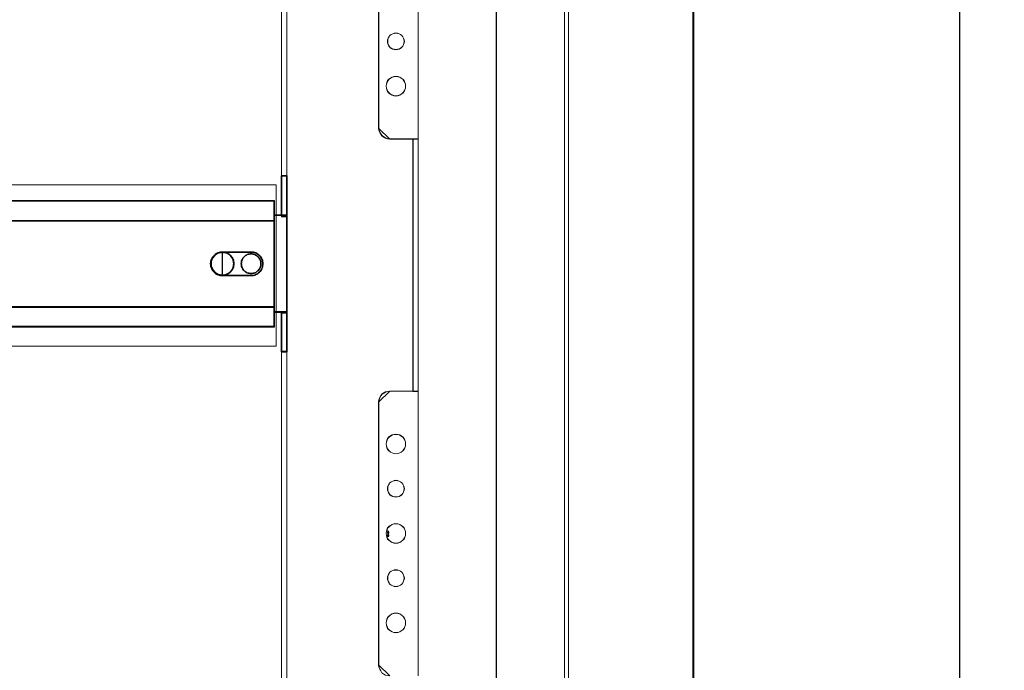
# Model space of a CAD drawing. Header units: millimetres. Extents: x -1290 to 1795, y -4192 to -1311.
# Tile 987 of 1056: x 1500 to 1555, y -2217 to -2181. Entities that reach past the tile are written whole.
import ezdxf

# ---------------------------------------------------------------- set-up
doc = ezdxf.new("R2010")
doc.units = ezdxf.units.MM
doc.layers.add('$EL_istn', color=7, linetype='Continuous', lineweight=15)
doc.layers.add('Aparatura', color=7, linetype='Continuous', lineweight=13)
doc.layers.add('30', color=7, linetype='Continuous')
doc.layers.add('51', color=7, linetype='Continuous')
doc.styles.get("Standard").update_dxf_attribs({"font": 'ARIALN.TTF', "width": 0.8})
doc.dimstyles.new('100', dxfattribs={"dimtxt": 15, "dimasz": 10, "dimexe": 1.25, "dimexo": 0.625, "dimtad": 1, "dimdec": 0, "dimtxsty": 'Standard', "dimblk": 'OBLIQUE', "dimcen": 2.5, "dimadec": 0, "dimazin": 0, "dimtfac": 1, "dimtdec": 0, "dimtmove": 0, "dimatfit": 3, "dimldrblk": 'NONE', "dimfxl": 1, "dimarcsym": 0})

# ---------------------------------------------------------------- blocks, each defined once
blk = doc.blocks.new('*U265')
at = {"layer": '51', "color": 254}
for points in [[(580.286061, -349.573304), (580.84643, -349.573304), (580.286061, -349.573304)], [(580.56356, -349.172911), (580.56356, -349.979084), (580.56356, -349.172911)]]:
    blk.add_lwpolyline(points, close=True, dxfattribs=at)
blk = doc.blocks.new('*U266')
at = {"layer": '30', "color": 7}
for points in [[(550.756595, -261.143834), (550.756595, -250.051323), (550.756595, -261.143834)], [(550.756595, -261.143834), (550.756595, -250.051323), (550.756595, -261.143834)], [(550.756595, -261.143834), (552.351766, -261.143834), (552.351766, -250.051323), (550.756595, -250.051323), (550.756595, -261.143834)], [(550.799562, -261.100743), (552.308799, -261.100743), (552.308799, -250.094415), (550.799562, -250.094415), (550.799562, -261.100743)], [(552.264041, -261.143834), (552.264041, -250.051323), (552.264041, -261.143834)], [(552.264041, -261.143834), (552.264041, -250.051323), (552.264041, -261.143834)], [(117.158256, -257.077059), (548.842747, -257.077059), (117.158256, -257.077059)], [(548.842747, -257.077059), (117.158256, -257.077059), (117.158256, -259.641942), (117.158256, -261.119537), (117.158256, -262.68077), (548.842747, -262.68077), (548.842747, -261.119537), (548.842747, -259.641942), (548.842747, -257.077059)], [(548.755022, -257.077059), (548.755022, -259.689491), (548.755022, -257.077059)], [(548.755022, -262.68077), (548.755022, -259.601512), (548.755022, -262.68077)], [(117.158256, -262.592791), (548.842747, -262.592791), (117.158256, -262.592791)], [(548.842747, -262.592791), (117.158256, -262.592791), (117.158256, -264.107699), (117.158256, -285.178689), (117.158256, -286.693597), (548.842747, -286.693597), (548.842747, -285.178689), (548.842747, -264.107699), (548.842747, -262.592791)], [(552.351766, -261.055855), (548.755022, -261.055855), (552.351766, -261.055855)], [(548.755022, -264.111975), (548.755022, -285.174419), (548.755022, -286.688712), (548.755022, -288.14794), (550.80629, -288.14794), (552.351766, -288.14794), (552.351766, -261.055855), (550.80629, -261.055855), (548.755022, -261.055855), (548.755022, -262.597681), (548.755022, -264.111975)], [(548.755022, -264.190774), (548.755022, -262.592791), (548.755022, -264.190774)], [(548.79799, -264.145345), (548.79799, -285.140786), (548.79799, -286.650262), (548.79799, -288.104849), (550.800248, -288.104849), (552.308799, -288.104849), (552.308799, -261.098947), (550.800248, -261.098947), (548.79799, -261.098947), (548.79799, -262.635868), (548.79799, -264.145345)], [(552.264041, -261.055855), (552.264041, -288.14794), (552.264041, -261.055855)], [(548.755022, -264.102795), (548.755022, -285.185389), (548.755022, -264.102795)], [(534.366255, -271.34758), (534.141066, -271.34758), (533.915878, -271.375391), (533.718838, -271.403202), (533.493649, -271.458824), (533.071421, -271.59788), (532.705489, -271.792557), (532.339558, -272.015046), (532.001775, -272.293157), (531.861032, -272.460023), (531.720289, -272.62689), (531.579546, -272.793757), (531.466952, -272.988434), (531.382506, -273.183112), (531.269912, -273.377789), (531.213615, -273.572467), (531.129169, -273.794956), (531.044723, -274.212122), (531.016575, -274.629288), (531.044723, -275.046455), (531.129169, -275.491432), (531.213615, -275.68611), (531.269912, -275.880788), (531.382506, -276.075465), (531.466952, -276.270143), (531.579546, -276.46482), (531.720289, -276.631687), (531.861032, -276.798553), (532.001775, -276.96542), (532.339558, -277.243531), (532.705489, -277.493831), (533.071421, -277.688508), (533.493649, -277.827564), (533.718838, -277.855375), (533.915878, -277.910997), (534.141066, -277.910997), (534.366255, -277.938808), (534.366255, -271.34758)], [(534.298474, -277.938808), (534.077842, -277.910997), (533.85721, -277.910997), (533.664157, -277.855375), (533.443525, -277.827564), (533.02984, -277.688508), (532.671314, -277.493831), (532.312787, -277.243531), (531.981839, -276.96542), (531.843944, -276.798553), (531.706049, -276.631687), (531.568154, -276.46482), (531.457838, -276.270143), (531.375101, -276.075465), (531.264785, -275.880788), (531.209627, -275.68611), (531.12689, -275.491432), (531.044153, -275.046455), (531.016575, -274.629288), (531.044153, -274.212122), (531.12689, -273.794956), (531.209627, -273.572467), (531.264785, -273.377789), (531.375101, -273.183112), (531.457838, -272.988434), (531.568154, -272.793757), (531.706049, -272.62689), (531.843944, -272.460023), (531.981839, -272.293157), (532.312787, -272.015046), (532.671314, -271.792557), (533.02984, -271.59788), (533.443525, -271.458824), (533.664157, -271.403202), (533.85721, -271.375391), (534.077842, -271.34758), (534.298474, -271.34758), (542.323958, -271.34758), (542.682485, -271.34758), (542.985853, -271.403202), (543.316801, -271.486635), (543.62017, -271.59788), (543.89596, -271.736935), (544.17175, -271.903802), (544.41996, -272.098479), (544.640592, -272.293157), (544.861224, -272.543457), (545.054277, -272.793757), (545.219751, -273.071867), (545.357646, -273.349978), (545.467962, -273.6559), (545.52312, -273.961822), (545.578278, -274.295555), (545.605857, -274.629288), (545.578278, -274.963022), (545.52312, -275.296755), (545.467962, -275.602677), (545.357646, -275.908599), (545.219751, -276.214521), (545.054277, -276.46482), (544.861224, -276.742931), (544.640592, -276.96542), (544.41996, -277.187909), (544.17175, -277.354775), (543.89596, -277.521642), (543.62017, -277.660697), (543.316801, -277.771942), (542.985853, -277.855375), (542.682485, -277.910997), (542.323958, -277.938808), (534.298474, -277.938808)], [(534.298474, -271.34758), (534.077842, -271.34758), (533.85721, -271.375391), (533.664157, -271.403202), (533.443525, -271.458824), (533.02984, -271.59788), (532.671314, -271.792557), (532.312787, -272.015046), (531.981839, -272.293157), (531.843944, -272.460023), (531.706049, -272.62689), (531.568154, -272.793757), (531.457838, -272.988434), (531.375101, -273.183112), (531.264785, -273.377789), (531.209627, -273.572467), (531.12689, -273.794956), (531.044153, -274.212122), (531.016575, -274.629288), (531.044153, -275.046455), (531.12689, -275.491432), (531.209627, -275.68611), (531.264785, -275.880788), (531.375101, -276.075465), (531.457838, -276.270143), (531.568154, -276.46482), (531.706049, -276.631687), (531.843944, -276.798553), (531.981839, -276.96542), (532.312787, -277.243531), (532.671314, -277.493831), (533.02984, -277.688508), (533.443525, -277.827564), (533.664157, -277.855375), (533.85721, -277.910997), (534.077842, -277.910997), (534.298474, -277.938808), (542.323958, -277.938808), (542.682485, -277.910997), (542.985853, -277.855375), (543.316801, -277.771942), (543.62017, -277.660697), (543.89596, -277.521642), (544.17175, -277.354775), (544.41996, -277.187909), (544.640592, -276.96542), (544.861224, -276.742931), (545.054277, -276.46482), (545.219751, -276.214521), (545.357646, -275.908599), (545.467962, -275.602677), (545.52312, -275.296755), (545.578278, -274.963022), (545.605857, -274.629288), (545.578278, -274.295555), (545.52312, -273.961822), (545.467962, -273.6559), (545.357646, -273.349978), (545.219751, -273.071867), (545.054277, -272.793757), (544.861224, -272.543457), (544.640592, -272.293157), (544.41996, -272.098479), (544.17175, -271.903802), (543.89596, -271.736935), (543.62017, -271.59788), (543.316801, -271.486635), (542.985853, -271.403202), (542.682485, -271.34758), (542.323958, -271.34758), (534.298474, -271.34758)], [(537.519001, -274.602796), (537.491204, -274.268929), (537.435611, -273.962884), (537.380018, -273.65684), (537.268832, -273.350796), (537.129849, -273.072573), (536.963069, -272.822173), (536.768493, -272.571773), (536.573917, -272.349196), (536.351544, -272.126618), (536.101375, -271.959684), (535.851205, -271.792751), (535.573239, -271.65364), (535.267477, -271.542351), (534.961714, -271.486707), (534.655952, -271.431062), (534.322392, -271.40324), (533.988833, -271.431062), (533.683071, -271.486707), (533.377308, -271.542351), (533.071546, -271.65364), (532.79358, -271.792751), (532.54341, -271.959684), (532.293241, -272.126618), (532.070868, -272.349196), (531.848495, -272.571773), (531.681716, -272.822173), (531.514936, -273.072573), (531.375953, -273.350796), (531.264767, -273.65684), (531.181377, -273.962884), (531.15358, -274.268929), (531.125784, -274.602796), (531.15358, -274.936662), (531.181377, -275.242707), (531.264767, -275.548751), (531.375953, -275.854796), (531.514936, -276.133018), (531.681716, -276.383418), (531.848495, -276.633818), (532.070868, -276.856396), (532.293241, -277.078973), (532.54341, -277.245907), (532.79358, -277.41284), (533.071546, -277.551951), (533.377308, -277.66324), (533.683071, -277.718885), (533.988833, -277.774529), (534.322392, -277.802351), (534.655952, -277.774529), (534.961714, -277.718885), (535.267477, -277.66324), (535.573239, -277.551951), (535.851205, -277.41284), (536.101375, -277.245907), (536.351544, -277.078973), (536.573917, -276.856396), (536.768493, -276.633818), (536.963069, -276.383418), (537.129849, -276.133018), (537.268832, -275.854796), (537.380018, -275.548751), (537.435611, -275.242707), (537.491204, -274.936662), (537.519001, -274.602796)], [(534.322392, -271.40324), (533.988833, -271.431062), (533.683071, -271.486707), (533.377308, -271.542351), (533.071546, -271.65364), (532.79358, -271.792751), (532.54341, -271.959684), (532.293241, -272.126618), (532.070868, -272.349196), (531.848495, -272.571773), (531.681716, -272.822173), (531.514936, -273.072573), (531.375953, -273.350796), (531.264767, -273.65684), (531.181377, -273.962884), (531.15358, -274.268929), (531.125784, -274.602796), (531.15358, -274.936662), (531.181377, -275.242707), (531.264767, -275.548751), (531.375953, -275.854796), (531.514936, -276.133018), (531.681716, -276.383418), (531.848495, -276.633818), (532.070868, -276.856396), (532.293241, -277.078973), (532.54341, -277.245907), (532.79358, -277.41284), (533.071546, -277.551951), (533.377308, -277.66324), (533.683071, -277.718885), (533.988833, -277.774529), (534.322392, -277.802351), (534.655952, -277.774529), (534.961714, -277.718885), (535.267477, -277.66324), (535.573239, -277.551951), (535.851205, -277.41284), (536.101375, -277.245907), (536.351544, -277.078973), (536.573917, -276.856396), (536.768493, -276.633818), (536.963069, -276.383418), (537.129849, -276.133018), (537.268832, -275.854796), (537.380018, -275.548751), (537.435611, -275.242707), (537.491204, -274.936662), (537.519001, -274.602796), (537.491204, -274.268929), (537.435611, -273.962884), (537.380018, -273.65684), (537.268832, -273.350796), (537.129849, -273.072573), (536.963069, -272.822173), (536.768493, -272.571773), (536.573917, -272.349196), (536.351544, -272.126618), (536.101375, -271.959684), (535.851205, -271.792751), (535.573239, -271.65364), (535.267477, -271.542351), (534.961714, -271.486707), (534.655952, -271.431062), (534.322392, -271.40324)], [(534.322392, -271.40324), (534.655952, -271.431062), (534.961714, -271.486707), (535.267477, -271.542351), (535.573239, -271.65364), (535.851205, -271.792751), (536.101375, -271.959684), (536.351544, -272.126618), (536.573917, -272.349196), (536.768493, -272.571773), (536.963069, -272.822173), (537.129849, -273.072573), (537.268832, -273.350796), (537.380018, -273.65684), (537.435611, -273.962884), (537.491204, -274.268929), (537.519001, -274.602796), (537.491204, -274.936662), (537.435611, -275.242707), (537.380018, -275.548751), (537.268832, -275.854796), (537.129849, -276.133018), (536.963069, -276.383418), (536.768493, -276.633818), (536.573917, -276.856396), (536.351544, -277.078973), (536.101375, -277.245907), (535.851205, -277.41284), (535.573239, -277.551951), (535.267477, -277.66324), (534.961714, -277.718885), (534.655952, -277.774529), (534.322392, -277.802351), (533.988833, -277.774529), (533.683071, -277.718885), (533.377308, -277.66324), (533.071546, -277.551951), (532.79358, -277.41284), (532.54341, -277.245907), (532.293241, -277.078973), (532.070868, -276.856396), (531.848495, -276.633818), (531.681716, -276.383418), (531.514936, -276.133018), (531.375953, -275.854796), (531.264767, -275.548751), (531.181377, -275.242707), (531.15358, -274.936662), (531.125784, -274.602796), (531.15358, -274.268929), (531.181377, -273.962884), (531.264767, -273.65684), (531.375953, -273.350796), (531.514936, -273.072573), (531.681716, -272.822173), (531.848495, -272.571773), (532.070868, -272.349196), (532.293241, -272.126618), (532.54341, -271.959684), (532.79358, -271.792751), (533.071546, -271.65364), (533.377308, -271.542351), (533.683071, -271.486707), (533.988833, -271.431062), (534.322392, -271.40324)], [(534.322392, -271.446332), (533.993317, -271.473779), (533.691664, -271.528674), (533.390012, -271.583569), (533.088359, -271.693359), (532.814129, -271.830597), (532.567323, -271.995282), (532.320516, -272.159967), (532.101132, -272.379547), (531.881748, -272.599127), (531.717211, -272.846155), (531.552673, -273.093182), (531.415558, -273.367658), (531.305866, -273.66958), (531.223597, -273.971503), (531.196174, -274.273425), (531.168751, -274.602796), (531.196174, -274.932166), (531.223597, -275.234088), (531.305866, -275.536011), (531.415558, -275.837934), (531.552673, -276.112409), (531.717211, -276.359436), (531.881748, -276.606464), (532.101132, -276.826044), (532.320516, -277.045624), (532.567323, -277.210309), (532.814129, -277.374994), (533.088359, -277.512232), (533.390012, -277.622022), (533.691664, -277.676917), (533.993317, -277.731812), (534.322392, -277.75926), (534.651468, -277.731812), (534.953121, -277.676917), (535.254773, -277.622022), (535.556426, -277.512232), (535.830655, -277.374994), (536.077462, -277.210309), (536.324269, -277.045624), (536.543653, -276.826044), (536.735613, -276.606464), (536.927574, -276.359436), (537.092112, -276.112409), (537.229227, -275.837934), (537.338919, -275.536011), (537.393764, -275.234088), (537.44861, -274.932166), (537.476033, -274.602796), (537.44861, -274.273425), (537.393764, -273.971503), (537.338919, -273.66958), (537.229227, -273.367658), (537.092112, -273.093182), (536.927574, -272.846155), (536.735613, -272.599127), (536.543653, -272.379547), (536.324269, -272.159967), (536.077462, -271.995282), (535.830655, -271.830597), (535.556426, -271.693359), (535.254773, -271.583569), (534.953121, -271.528674), (534.651468, -271.473779), (534.322392, -271.446332)], [(534.27853, -271.34758), (542.343902, -271.34758), (534.27853, -271.34758)], [(545.05802, -274.601898), (545.030166, -274.322956), (545.002311, -274.044015), (544.918748, -273.792967), (544.835185, -273.54192), (544.723767, -273.290873), (544.584495, -273.067719), (544.417369, -272.844566), (544.250242, -272.649307), (544.055262, -272.481942), (543.832426, -272.314577), (543.609591, -272.175106), (543.386756, -272.06353), (543.136066, -271.979847), (542.857522, -271.924059), (542.606833, -271.868271), (542.300434, -271.868271), (542.02189, -271.868271), (541.771201, -271.924059), (541.492657, -271.979847), (541.241967, -272.06353), (541.019132, -272.175106), (540.768442, -272.314577), (540.573461, -272.481942), (540.37848, -272.649307), (540.211354, -272.844566), (540.044228, -273.067719), (539.904956, -273.290873), (539.793538, -273.54192), (539.68212, -273.792967), (539.626412, -274.044015), (539.598557, -274.322956), (539.570703, -274.601898), (539.598557, -274.880839), (539.626412, -275.159781), (539.68212, -275.410828), (539.793538, -275.661876), (539.904956, -275.912923), (540.044228, -276.136076), (540.211354, -276.35923), (540.37848, -276.554489), (540.573461, -276.721854), (540.768442, -276.889218), (541.019132, -277.028689), (541.241967, -277.140266), (541.492657, -277.223948), (541.771201, -277.279737), (542.02189, -277.335525), (542.300434, -277.335525), (542.606833, -277.335525), (542.857522, -277.279737), (543.136066, -277.223948), (543.386756, -277.140266), (543.609591, -277.028689), (543.832426, -276.889218), (544.055262, -276.721854), (544.250242, -276.554489), (544.417369, -276.35923), (544.584495, -276.136076), (544.723767, -275.912923), (544.835185, -275.661876), (544.918748, -275.410828), (545.002311, -275.159781), (545.030166, -274.880839), (545.05802, -274.601898)], [(539.570703, -274.601898), (539.598557, -274.322956), (539.626412, -274.044015), (539.68212, -273.792967), (539.793538, -273.54192), (539.904956, -273.290873), (540.044228, -273.067719), (540.211354, -272.844566), (540.37848, -272.649307), (540.573461, -272.481942), (540.768442, -272.314577), (541.019132, -272.175106), (541.241967, -272.06353), (541.492657, -271.979847), (541.771201, -271.924059), (542.02189, -271.868271), (542.300434, -271.868271), (542.606833, -271.868271), (542.857522, -271.924059), (543.136066, -271.979847), (543.386756, -272.06353), (543.609591, -272.175106), (543.832426, -272.314577), (544.055262, -272.481942), (544.250242, -272.649307), (544.417369, -272.844566), (544.584495, -273.067719), (544.723767, -273.290873), (544.835185, -273.54192), (544.918748, -273.792967), (545.002311, -274.044015), (545.030166, -274.322956), (545.05802, -274.601898), (545.030166, -274.880839), (545.002311, -275.159781), (544.918748, -275.410828), (544.835185, -275.661876), (544.723767, -275.912923), (544.584495, -276.136076), (544.417369, -276.35923), (544.250242, -276.554489), (544.055262, -276.721854), (543.832426, -276.889218), (543.609591, -277.028689), (543.386756, -277.140266), (543.136066, -277.223948), (542.857522, -277.279737), (542.606833, -277.335525), (542.300434, -277.335525), (542.02189, -277.335525), (541.771201, -277.279737), (541.492657, -277.223948), (541.241967, -277.140266), (541.019132, -277.028689), (540.768442, -276.889218), (540.573461, -276.721854), (540.37848, -276.554489), (540.211354, -276.35923), (540.044228, -276.136076), (539.904956, -275.912923), (539.793538, -275.661876), (539.68212, -275.410828), (539.626412, -275.159781), (539.598557, -274.880839), (539.570703, -274.601898)], [(542.343902, -277.852625), (534.27853, -277.852625), (542.343902, -277.852625)], [(548.755022, -286.693597), (548.755022, -285.09741), (548.755022, -286.693597)], [(117.158256, -286.605618), (548.842747, -286.605618), (117.158256, -286.605618)], [(548.842747, -286.605618), (117.158256, -286.605618), (117.158256, -288.083464), (117.158256, -289.644962), (117.158256, -292.182397), (548.842747, -292.182397), (548.842747, -289.644962), (548.842747, -288.083464), (548.842747, -286.605618)], [(548.79978, -286.64871), (117.201224, -286.64871), (117.201224, -288.103717), (117.201224, -289.641084), (117.201224, -292.139305), (548.79978, -292.139305), (548.79978, -289.641084), (548.79978, -288.103717), (548.79978, -286.64871)], [(548.755022, -289.684876), (548.755022, -286.605618), (548.755022, -289.684876)], [(548.755022, -288.059961), (552.351766, -288.059961), (548.755022, -288.059961)], [(550.756595, -288.059961), (550.756595, -299.152473), (550.756595, -288.059961)], [(552.351766, -288.059961), (550.756595, -288.059961), (550.756595, -299.152473), (552.351766, -299.152473), (552.351766, -288.059961)], [(552.308799, -288.103053), (550.799562, -288.103053), (550.799562, -299.109381), (552.308799, -299.109381), (552.308799, -288.103053)], [(552.264041, -288.059961), (552.264041, -299.152473), (552.264041, -288.059961)], [(552.264041, -288.059961), (552.264041, -299.152473), (552.264041, -288.059961)], [(548.755022, -289.596897), (548.755022, -292.182397), (548.755022, -289.596897)], [(117.158256, -292.094418), (548.842747, -292.094418), (117.158256, -292.094418)]]:
    blk.add_lwpolyline(points, close=True, dxfattribs=at)
at = {"layer": '30', "color": 59}
for points in [[(552.351766, -250.051323), (550.756595, -250.051323), (552.351766, -250.051323)], [(548.79978, -257.120151), (117.201224, -257.120151), (117.201224, -259.645586), (117.201224, -261.100457), (117.201224, -262.637678), (548.79978, -262.637678), (548.79978, -261.100457), (548.79978, -259.645586), (548.79978, -257.120151)], [(550.756595, -299.066289), (552.351766, -299.066289), (550.756595, -299.066289)]]:
    blk.add_lwpolyline(points, close=True, dxfattribs=at)
blk = doc.blocks.new('*U277')
at = {"layer": '51', "color": 254}
for points in [[(580.286061, -350.496184), (580.84643, -350.496184), (580.286061, -350.496184)], [(580.56356, -350.034744), (580.56356, -350.840917), (580.56356, -350.034744)]]:
    blk.add_lwpolyline(points, close=True, dxfattribs=at)
blk = doc.blocks.new('_Oblique')
at = {"color": 0, "linetype": 'ByBlock', "lineweight": -2}
blk.add_line((-0.5, -0.5), (0.5, 0.5), dxfattribs=at)
blk = doc.blocks.new('*D318')
at = {"layer": '$EL_istn', "color": 0, "linetype": 'Continuous', "lineweight": -2, "ltscale": 0.1}
for p, q in [((1529.843, -2128.058), (1554.067, -2128.058)), ((1552.817, -2128.058), (1552.817, -2350.458)), ((1531.244, -2350.458), (1554.067, -2350.458))]:
    blk.add_line(p, q, dxfattribs=at)
at = {"layer": 'Defpoints', "color": 0}
for p in [(1529.218, -2128.058), (1530.619, -2350.458), (1552.817, -2350.458)]:
    blk.add_point(p, dxfattribs=at)
at = {"layer": '$EL_istn', "color": 0, "linetype": 'ByBlock', "lineweight": -2, "xscale": 5, "yscale": 5, "zscale": 5}
for p, rotation in [((1552.817, -2128.058), 90), ((1552.817, -2350.458), 270)]:
    blk.add_blockref('_Oblique', p, dxfattribs=dict(at, rotation=rotation))
at = {"layer": '$EL_istn', "color": 0, "lineweight": 5, "insert": (1548.176, -2239.258), "char_height": 8, "attachment_point": 5, "rotation": 90}
blk.add_mtext('1112', dxfattribs=at)
blk = doc.blocks.new('_None')

msp = doc.modelspace()

# ---------------------------------------------------------------- linework, layer by layer
at = {"layer": 'Aparatura', "color": 7, "lineweight": 13}
for points in [[(1405.1, -2336.273), (1405.1, -2142.328), (1404.836, -2142.328), (1404.836, -2129.525), (1405.267, -2128.51), (1406.226, -2128.079), (1420.049, -2128.079), (1420.049, -2128.399), (1523.009, -2128.399), (1523.009, -2128.079), (1536.831, -2128.079), (1537.847, -2128.51), (1538.222, -2129.525), (1538.222, -2142.328), (1537.958, -2142.328), (1537.958, -2336.273)], [(1405.1, -2336.273), (1405.1, -2142.328), (1404.836, -2142.328), (1404.836, -2129.525), (1405.267, -2128.51), (1406.226, -2128.079), (1420.049, -2128.079), (1420.049, -2128.399), (1523.009, -2128.399), (1523.009, -2128.079), (1536.831, -2128.079), (1537.847, -2128.51), (1538.222, -2129.525), (1538.222, -2142.328), (1537.958, -2142.328), (1537.958, -2336.273)], [(1405.107, -2336.267), (1405.107, -2142.334), (1404.843, -2142.334), (1404.843, -2129.532), (1405.274, -2128.517), (1406.233, -2128.086), (1420.054, -2128.086), (1420.054, -2128.406), (1523.003, -2128.406), (1523.003, -2128.086), (1536.824, -2128.086), (1537.84, -2128.517), (1538.215, -2129.532), (1538.215, -2142.334), (1537.951, -2142.334), (1537.951, -2336.267)], [(1526.971, -2339.214), (1526.971, -2139.331)], [(1526.987, -2139.317), (1526.987, -2339.228)], [(1537.992, -2336.183), (1537.992, -2142.237)], [(1515.279, -2171.087), (1515.279, -2187.477), (1515.279, -2187.671), (1515.279, -2189.367), (1515.279, -2191.564), (1515.279, -2196.957), (1515.279, -2200.85), (1515.279, -2201.058), (1515.279, -2217.434), (1515.279, -2217.642), (1515.279, -2219.338), (1515.279, -2221.535), (1515.279, -2226.928), (1515.279, -2230.82), (1515.279, -2231.015), (1515.279, -2247.404), (1515.279, -2247.599), (1515.279, -2249.295), (1515.279, -2251.491), (1515.279, -2256.885), (1515.279, -2260.777), (1515.279, -2260.986), (1515.279, -2277.347)], [(1515.286, -2171.093), (1515.286, -2187.481), (1515.286, -2187.676), (1515.286, -2189.371), (1515.286, -2191.568), (1515.286, -2196.961), (1515.286, -2200.853), (1515.286, -2201.061), (1515.286, -2217.435), (1515.286, -2217.644), (1515.286, -2219.34), (1515.286, -2221.536), (1515.286, -2226.929), (1515.286, -2230.821), (1515.286, -2231.016), (1515.286, -2247.404), (1515.286, -2247.598), (1515.286, -2249.294), (1515.286, -2251.49), (1515.286, -2256.884), (1515.286, -2260.776), (1515.286, -2260.984), (1515.286, -2277.344)], [(1520.41, -2171.934), (1520.41, -2186.64), (1520.424, -2186.751), (1520.466, -2186.863), (1520.522, -2186.96), (1520.591, -2187.057), (1520.689, -2187.127), (1520.787, -2187.183), (1520.899, -2187.224), (1521.025, -2187.238), (1522.229, -2187.238), (1522.327, -2187.238), (1522.621, -2187.238), (1522.621, -2171.336)], [(1520.528, -2216.921), (1520.473, -2216.824), (1520.431, -2216.713), (1520.417, -2216.588), (1520.417, -2201.909), (1520.431, -2201.784), (1520.473, -2201.673), (1520.528, -2201.576), (1520.598, -2201.478), (1520.695, -2201.409), (1520.792, -2201.353), (1520.904, -2201.325), (1521.029, -2201.311), (1522.225, -2201.311), (1522.322, -2201.311), (1522.322, -2187.231), (1522.225, -2187.231), (1521.029, -2187.231), (1520.904, -2187.217), (1520.792, -2187.175), (1520.695, -2187.12), (1520.598, -2187.05), (1520.528, -2186.953), (1520.473, -2186.855), (1520.431, -2186.744), (1520.417, -2186.633), (1520.417, -2171.941)], [(1520.532, -2216.919), (1520.476, -2216.822), (1520.434, -2216.711), (1520.42, -2216.586), (1520.42, -2201.906), (1520.434, -2201.781), (1520.476, -2201.67), (1520.532, -2201.573), (1520.602, -2201.475), (1520.699, -2201.406), (1520.797, -2201.35), (1520.908, -2201.322), (1521.034, -2201.308), (1522.232, -2201.308), (1522.329, -2201.308), (1522.329, -2187.227), (1522.232, -2187.227), (1521.034, -2187.227), (1520.908, -2187.213), (1520.797, -2187.171), (1520.699, -2187.115), (1520.602, -2187.046), (1520.532, -2186.949), (1520.476, -2186.851), (1520.434, -2186.74), (1520.42, -2186.629), (1520.42, -2171.935)], [(1428.343, -2198.791), (1428.343, -2189.795), (1514.689, -2189.795), (1514.689, -2198.791)], [(1428.343, -2198.79), (1514.689, -2198.79)], [(1522.621, -2217.193), (1522.621, -2201.554), (1522.621, -2201.304), (1522.327, -2201.304), (1522.229, -2201.304), (1521.025, -2201.304), (1520.899, -2201.318), (1520.787, -2201.346), (1520.689, -2201.401), (1520.591, -2201.471), (1520.522, -2201.568), (1520.466, -2201.666), (1520.424, -2201.777), (1520.41, -2201.902), (1520.41, -2201.902), (1520.41, -2216.594), (1520.424, -2216.72), (1520.466, -2216.831), (1520.522, -2216.928)]]:
    msp.add_lwpolyline(points, dxfattribs=at)
for points in [[(1530.782, -2343.641), (1530.782, -2134.959), (1530.782, -2343.641)], [(1531.005, -2343.641), (1531.005, -2134.959), (1531.005, -2343.641)], [(1416.071, -2239.272), (1526.987, -2239.272), (1526.987, -2139.317), (1417.158, -2139.317), (1417.07, -2139.317), (1416.071, -2139.317), (1416.071, -2239.272)], [(1526.971, -2142.237), (1526.971, -2336.183), (1536.769, -2336.183), (1537.993, -2336.183), (1537.993, -2142.237), (1536.769, -2142.237), (1526.971, -2142.237)], [(1526.971, -2142.237), (1526.971, -2336.183), (1536.769, -2336.183), (1537.993, -2336.183), (1537.993, -2142.237), (1536.769, -2142.237), (1526.971, -2142.237)], [(1537.943, -2336.274), (1537.943, -2142.327), (1537.943, -2336.274)], [(1514.987, -2189.377), (1514.987, -2191.575), (1515.294, -2191.575), (1515.294, -2189.377), (1515.294, -2187.681), (1515.294, -2187.486), (1515.294, -2171.088), (1515.294, -2170.893), (1515.294, -2169.21), (1515.294, -2167.013), (1514.987, -2167.013), (1514.987, -2169.21), (1514.987, -2170.893), (1514.987, -2171.088), (1514.987, -2187.486), (1514.987, -2187.681), (1514.987, -2189.377)], [(1514.994, -2189.372), (1514.994, -2191.568), (1515.286, -2191.568), (1515.286, -2189.372), (1515.286, -2187.676), (1515.286, -2187.481), (1515.286, -2171.093), (1515.286, -2170.898), (1515.286, -2169.217), (1515.286, -2167.02), (1514.994, -2167.02), (1514.994, -2169.217), (1514.994, -2170.898), (1514.994, -2171.093), (1514.994, -2187.481), (1514.994, -2187.676), (1514.994, -2189.372)], [(1514.987, -2187.489), (1514.987, -2171.086), (1514.987, -2187.489)], [(1515.279, -2187.489), (1515.279, -2171.086), (1515.279, -2187.489)], [(1522.606, -2171.336), (1522.606, -2187.238), (1522.606, -2171.336)], [(1520.41, -2171.933), (1520.41, -2186.641), (1520.41, -2171.933)], [(1521.843, -2181.782), (1521.829, -2181.683), (1521.8, -2181.598), (1521.758, -2181.528), (1521.702, -2181.457), (1521.631, -2181.401), (1521.56, -2181.358), (1521.461, -2181.33), (1521.376, -2181.316), (1521.278, -2181.33), (1521.193, -2181.358), (1521.108, -2181.401), (1521.037, -2181.457), (1520.981, -2181.528), (1520.938, -2181.598), (1520.91, -2181.683), (1520.91, -2181.782), (1520.91, -2181.881), (1520.938, -2181.966), (1520.981, -2182.05), (1521.037, -2182.107), (1521.108, -2182.178), (1521.193, -2182.22), (1521.278, -2182.234), (1521.376, -2182.248), (1521.461, -2182.234), (1521.56, -2182.22), (1521.631, -2182.178), (1521.702, -2182.107), (1521.758, -2182.05), (1521.8, -2181.966), (1521.829, -2181.881), (1521.843, -2181.782)], [(1520.91, -2181.782), (1520.91, -2181.881), (1520.938, -2181.966), (1520.981, -2182.05), (1521.037, -2182.107), (1521.108, -2182.178), (1521.193, -2182.22), (1521.278, -2182.234), (1521.376, -2182.248), (1521.461, -2182.234), (1521.56, -2182.22), (1521.631, -2182.178), (1521.702, -2182.107), (1521.758, -2182.05), (1521.8, -2181.966), (1521.829, -2181.881), (1521.843, -2181.782), (1521.829, -2181.683), (1521.8, -2181.598), (1521.758, -2181.528), (1521.702, -2181.457), (1521.631, -2181.401), (1521.56, -2181.358), (1521.461, -2181.33), (1521.376, -2181.316), (1521.278, -2181.33), (1521.193, -2181.358), (1521.108, -2181.401), (1521.037, -2181.457), (1520.981, -2181.528), (1520.938, -2181.598), (1520.91, -2181.683), (1520.91, -2181.782)], [(1520.91, -2181.782), (1520.91, -2181.683), (1520.938, -2181.598), (1520.981, -2181.528), (1521.037, -2181.457), (1521.108, -2181.401), (1521.193, -2181.358), (1521.278, -2181.33), (1521.376, -2181.316), (1521.461, -2181.33), (1521.56, -2181.358), (1521.631, -2181.401), (1521.702, -2181.457), (1521.758, -2181.528), (1521.8, -2181.598), (1521.829, -2181.683), (1521.843, -2181.782), (1521.829, -2181.881), (1521.8, -2181.966), (1521.758, -2182.05), (1521.702, -2182.107), (1521.631, -2182.178), (1521.56, -2182.22), (1521.461, -2182.234), (1521.376, -2182.248), (1521.278, -2182.234), (1521.193, -2182.22), (1521.108, -2182.178), (1521.037, -2182.107), (1520.981, -2182.05), (1520.938, -2181.966), (1520.91, -2181.881), (1520.91, -2181.782)], [(1520.917, -2181.782), (1520.917, -2181.879), (1520.945, -2181.963), (1520.987, -2182.046), (1521.042, -2182.102), (1521.112, -2182.171), (1521.195, -2182.213), (1521.279, -2182.227), (1521.376, -2182.241), (1521.46, -2182.227), (1521.557, -2182.213), (1521.627, -2182.171), (1521.696, -2182.102), (1521.752, -2182.046), (1521.794, -2181.963), (1521.821, -2181.879), (1521.835, -2181.782), (1521.821, -2181.685), (1521.794, -2181.601), (1521.752, -2181.532), (1521.696, -2181.462), (1521.627, -2181.407), (1521.557, -2181.365), (1521.46, -2181.337), (1521.376, -2181.323), (1521.279, -2181.337), (1521.195, -2181.365), (1521.112, -2181.407), (1521.042, -2181.462), (1520.987, -2181.532), (1520.945, -2181.601), (1520.917, -2181.685), (1520.917, -2181.782)], [(1521.912, -2184.284), (1521.912, -2184.171), (1521.87, -2184.073), (1521.828, -2183.974), (1521.757, -2183.89), (1521.673, -2183.833), (1521.588, -2183.777), (1521.475, -2183.749), (1521.377, -2183.735), (1521.264, -2183.749), (1521.165, -2183.777), (1521.066, -2183.833), (1520.982, -2183.89), (1520.911, -2183.974), (1520.869, -2184.073), (1520.841, -2184.171), (1520.827, -2184.284), (1520.841, -2184.397), (1520.869, -2184.495), (1520.911, -2184.58), (1520.982, -2184.665), (1521.066, -2184.735), (1521.165, -2184.777), (1521.264, -2184.82), (1521.377, -2184.834), (1521.475, -2184.82), (1521.588, -2184.777), (1521.673, -2184.735), (1521.757, -2184.665), (1521.828, -2184.58), (1521.87, -2184.495), (1521.912, -2184.397), (1521.912, -2184.284)], [(1520.827, -2184.284), (1520.841, -2184.397), (1520.869, -2184.495), (1520.911, -2184.58), (1520.982, -2184.665), (1521.066, -2184.735), (1521.165, -2184.777), (1521.264, -2184.82), (1521.377, -2184.834), (1521.475, -2184.82), (1521.588, -2184.777), (1521.673, -2184.735), (1521.757, -2184.665), (1521.828, -2184.58), (1521.87, -2184.495), (1521.912, -2184.397), (1521.912, -2184.284), (1521.912, -2184.171), (1521.87, -2184.073), (1521.828, -2183.974), (1521.757, -2183.89), (1521.673, -2183.833), (1521.588, -2183.777), (1521.475, -2183.749), (1521.377, -2183.735), (1521.264, -2183.749), (1521.165, -2183.777), (1521.066, -2183.833), (1520.982, -2183.89), (1520.911, -2183.974), (1520.869, -2184.073), (1520.841, -2184.171), (1520.827, -2184.284)], [(1520.827, -2184.284), (1520.841, -2184.171), (1520.869, -2184.073), (1520.911, -2183.974), (1520.982, -2183.89), (1521.066, -2183.833), (1521.165, -2183.777), (1521.264, -2183.749), (1521.377, -2183.735), (1521.475, -2183.749), (1521.588, -2183.777), (1521.673, -2183.833), (1521.757, -2183.89), (1521.828, -2183.974), (1521.87, -2184.073), (1521.912, -2184.171), (1521.912, -2184.284), (1521.912, -2184.397), (1521.87, -2184.495), (1521.828, -2184.58), (1521.757, -2184.665), (1521.673, -2184.735), (1521.588, -2184.777), (1521.475, -2184.82), (1521.377, -2184.834), (1521.264, -2184.82), (1521.165, -2184.777), (1521.066, -2184.735), (1520.982, -2184.665), (1520.911, -2184.58), (1520.869, -2184.495), (1520.841, -2184.397), (1520.827, -2184.284)], [(1520.834, -2184.284), (1520.848, -2184.395), (1520.876, -2184.493), (1520.917, -2184.576), (1520.987, -2184.66), (1521.07, -2184.729), (1521.168, -2184.771), (1521.265, -2184.813), (1521.376, -2184.827), (1521.474, -2184.813), (1521.585, -2184.771), (1521.668, -2184.729), (1521.752, -2184.66), (1521.821, -2184.576), (1521.863, -2184.493), (1521.905, -2184.395), (1521.905, -2184.284), (1521.905, -2184.173), (1521.863, -2184.075), (1521.821, -2183.978), (1521.752, -2183.895), (1521.668, -2183.839), (1521.585, -2183.783), (1521.474, -2183.756), (1521.376, -2183.742), (1521.265, -2183.756), (1521.168, -2183.783), (1521.07, -2183.839), (1520.987, -2183.895), (1520.917, -2183.978), (1520.876, -2184.075), (1520.848, -2184.173), (1520.834, -2184.284)], [(1520.41, -2186.626), (1520.424, -2186.74), (1520.466, -2186.854), (1520.523, -2186.953), (1520.595, -2187.053), (1520.694, -2187.124), (1520.794, -2187.181), (1520.908, -2187.224), (1521.036, -2187.238), (1520.41, -2186.626)], [(1514.987, -2187.474), (1514.987, -2187.683), (1514.987, -2187.474)], [(1515.279, -2187.474), (1515.279, -2187.683), (1515.279, -2187.474)], [(1521.021, -2187.223), (1522.232, -2187.223), (1521.021, -2187.223)], [(1522.621, -2187.223), (1522.217, -2187.223), (1522.621, -2187.223)], [(1522.314, -2187.223), (1522.314, -2201.319), (1522.314, -2187.223)], [(1522.314, -2187.223), (1522.314, -2201.319), (1522.621, -2201.319), (1522.621, -2187.223), (1522.314, -2187.223)], [(1522.322, -2187.231), (1522.322, -2201.312), (1522.614, -2201.312), (1522.614, -2187.231), (1522.322, -2187.231)], [(1522.606, -2187.223), (1522.606, -2201.569), (1522.606, -2187.223)], [(1514.987, -2187.668), (1514.987, -2189.379), (1514.987, -2187.668)], [(1515.279, -2187.668), (1515.279, -2189.379), (1515.279, -2187.668)], [(1514.987, -2191.575), (1514.987, -2189.364), (1514.987, -2191.575)], [(1514.987, -2191.575), (1514.987, -2189.364), (1514.987, -2191.575)], [(1515.279, -2191.575), (1515.279, -2189.364), (1515.279, -2191.575)], [(1515.279, -2191.575), (1515.279, -2189.364), (1515.279, -2191.575)], [(1514.689, -2198.791), (1428.343, -2198.791), (1428.343, -2189.795), (1514.689, -2189.795), (1514.689, -2198.791)], [(1514.987, -2196.954), (1514.987, -2200.86), (1514.987, -2196.954)], [(1514.987, -2196.954), (1514.987, -2199.165), (1514.987, -2196.954)], [(1514.987, -2219.346), (1514.987, -2221.543), (1515.294, -2221.543), (1515.294, -2219.346), (1515.294, -2217.649), (1515.294, -2217.441), (1515.294, -2201.057), (1515.294, -2200.848), (1515.294, -2196.954), (1514.987, -2196.954), (1514.987, -2200.848), (1514.987, -2201.057), (1514.987, -2217.441), (1514.987, -2217.649), (1514.987, -2219.346)], [(1514.994, -2219.34), (1514.994, -2221.536), (1515.286, -2221.536), (1515.286, -2219.34), (1515.286, -2217.644), (1515.286, -2217.436), (1515.286, -2201.061), (1515.286, -2200.853), (1515.286, -2196.961), (1514.994, -2196.961), (1514.994, -2200.853), (1514.994, -2201.061), (1514.994, -2217.436), (1514.994, -2217.644), (1514.994, -2219.34)], [(1515.279, -2196.954), (1515.279, -2199.165), (1515.279, -2196.954)], [(1515.279, -2196.954), (1515.279, -2200.86), (1515.279, -2196.954)], [(1514.987, -2200.845), (1514.987, -2201.069), (1514.987, -2200.845)], [(1514.987, -2217.443), (1514.987, -2201.054), (1514.987, -2217.443)], [(1515.279, -2200.845), (1515.279, -2201.069), (1515.279, -2200.845)], [(1515.279, -2217.443), (1515.279, -2201.054), (1515.279, -2217.443)], [(1521.036, -2201.304), (1520.908, -2201.318), (1520.794, -2201.347), (1520.694, -2201.404), (1520.595, -2201.475), (1520.523, -2201.575), (1520.466, -2201.674), (1520.424, -2201.788), (1520.41, -2201.917), (1521.036, -2201.304)], [(1521.021, -2201.304), (1522.232, -2201.304), (1521.021, -2201.304)], [(1522.621, -2201.304), (1522.217, -2201.304), (1522.621, -2201.304)], [(1522.606, -2201.304), (1522.606, -2217.193), (1522.606, -2201.304)], [(1520.41, -2201.902), (1520.41, -2216.595), (1520.41, -2201.902)], [(1521.912, -2204.259), (1521.912, -2204.146), (1521.87, -2204.047), (1521.828, -2203.948), (1521.757, -2203.864), (1521.673, -2203.808), (1521.588, -2203.751), (1521.475, -2203.723), (1521.377, -2203.709), (1521.264, -2203.723), (1521.165, -2203.751), (1521.066, -2203.808), (1520.982, -2203.864), (1520.911, -2203.948), (1520.869, -2204.047), (1520.841, -2204.146), (1520.827, -2204.259), (1520.841, -2204.371), (1520.869, -2204.47), (1520.911, -2204.554), (1520.982, -2204.639), (1521.066, -2204.709), (1521.165, -2204.752), (1521.264, -2204.794), (1521.377, -2204.808), (1521.475, -2204.794), (1521.588, -2204.752), (1521.673, -2204.709), (1521.757, -2204.639), (1521.828, -2204.554), (1521.87, -2204.47), (1521.912, -2204.371), (1521.912, -2204.259)], [(1521.912, -2204.259), (1521.912, -2204.371), (1521.87, -2204.47), (1521.828, -2204.554), (1521.757, -2204.639), (1521.673, -2204.709), (1521.588, -2204.752), (1521.475, -2204.794), (1521.377, -2204.808), (1521.264, -2204.794), (1521.165, -2204.752), (1521.066, -2204.709), (1520.982, -2204.639), (1520.911, -2204.554), (1520.869, -2204.47), (1520.841, -2204.371), (1520.827, -2204.259), (1520.841, -2204.146), (1520.869, -2204.047), (1520.911, -2203.948), (1520.982, -2203.864), (1521.066, -2203.808), (1521.165, -2203.751), (1521.264, -2203.723), (1521.377, -2203.709), (1521.475, -2203.723), (1521.588, -2203.751), (1521.673, -2203.808), (1521.757, -2203.864), (1521.828, -2203.948), (1521.87, -2204.047), (1521.912, -2204.146), (1521.912, -2204.259)], [(1521.377, -2204.808), (1521.475, -2204.794), (1521.588, -2204.752), (1521.673, -2204.709), (1521.757, -2204.639), (1521.828, -2204.554), (1521.87, -2204.47), (1521.912, -2204.371), (1521.912, -2204.259), (1521.912, -2204.146), (1521.87, -2204.047), (1521.828, -2203.948), (1521.757, -2203.864), (1521.673, -2203.808), (1521.588, -2203.751), (1521.475, -2203.723), (1521.377, -2203.709), (1521.264, -2203.723), (1521.165, -2203.751), (1521.066, -2203.808), (1520.982, -2203.864), (1520.911, -2203.948), (1520.869, -2204.047), (1520.841, -2204.146), (1520.827, -2204.259), (1520.841, -2204.371), (1520.869, -2204.47), (1520.911, -2204.554), (1520.982, -2204.639), (1521.066, -2204.709), (1521.165, -2204.752), (1521.264, -2204.794), (1521.377, -2204.808)], [(1521.376, -2204.801), (1521.474, -2204.787), (1521.585, -2204.745), (1521.668, -2204.703), (1521.752, -2204.634), (1521.821, -2204.55), (1521.863, -2204.467), (1521.905, -2204.37), (1521.905, -2204.258), (1521.905, -2204.147), (1521.863, -2204.05), (1521.821, -2203.952), (1521.752, -2203.869), (1521.668, -2203.813), (1521.585, -2203.758), (1521.474, -2203.73), (1521.376, -2203.716), (1521.265, -2203.73), (1521.168, -2203.758), (1521.07, -2203.813), (1520.987, -2203.869), (1520.917, -2203.952), (1520.876, -2204.05), (1520.848, -2204.147), (1520.834, -2204.258), (1520.848, -2204.37), (1520.876, -2204.467), (1520.917, -2204.55), (1520.987, -2204.634), (1521.07, -2204.703), (1521.168, -2204.745), (1521.265, -2204.787), (1521.376, -2204.801)], [(1521.843, -2206.747), (1521.829, -2206.662), (1521.8, -2206.563), (1521.758, -2206.492), (1521.702, -2206.422), (1521.631, -2206.365), (1521.56, -2206.323), (1521.461, -2206.295), (1521.376, -2206.28), (1521.278, -2206.295), (1521.193, -2206.323), (1521.108, -2206.365), (1521.037, -2206.422), (1520.981, -2206.492), (1520.938, -2206.563), (1520.91, -2206.662), (1520.91, -2206.747), (1520.91, -2206.845), (1520.938, -2206.93), (1520.981, -2207.015), (1521.037, -2207.086), (1521.108, -2207.142), (1521.193, -2207.184), (1521.278, -2207.213), (1521.376, -2207.213), (1521.461, -2207.213), (1521.56, -2207.184), (1521.631, -2207.142), (1521.702, -2207.086), (1521.758, -2207.015), (1521.8, -2206.93), (1521.829, -2206.845), (1521.843, -2206.747)], [(1521.376, -2206.28), (1521.461, -2206.295), (1521.56, -2206.323), (1521.631, -2206.365), (1521.702, -2206.422), (1521.758, -2206.492), (1521.8, -2206.563), (1521.829, -2206.662), (1521.843, -2206.747), (1521.829, -2206.845), (1521.8, -2206.93), (1521.758, -2207.015), (1521.702, -2207.086), (1521.631, -2207.142), (1521.56, -2207.184), (1521.461, -2207.213), (1521.376, -2207.213), (1521.278, -2207.213), (1521.193, -2207.184), (1521.108, -2207.142), (1521.037, -2207.086), (1520.981, -2207.015), (1520.938, -2206.93), (1520.91, -2206.845), (1520.91, -2206.747), (1520.91, -2206.662), (1520.938, -2206.563), (1520.981, -2206.492), (1521.037, -2206.422), (1521.108, -2206.365), (1521.193, -2206.323), (1521.278, -2206.295), (1521.376, -2206.28)], [(1521.843, -2206.747), (1521.829, -2206.662), (1521.8, -2206.563), (1521.758, -2206.492), (1521.702, -2206.422), (1521.631, -2206.365), (1521.56, -2206.323), (1521.461, -2206.295), (1521.376, -2206.28), (1521.278, -2206.295), (1521.193, -2206.323), (1521.108, -2206.365), (1521.037, -2206.422), (1520.981, -2206.492), (1520.938, -2206.563), (1520.91, -2206.662), (1520.91, -2206.747), (1520.91, -2206.845), (1520.938, -2206.93), (1520.981, -2207.015), (1521.037, -2207.086), (1521.108, -2207.142), (1521.193, -2207.184), (1521.278, -2207.213), (1521.376, -2207.213), (1521.461, -2207.213), (1521.56, -2207.184), (1521.631, -2207.142), (1521.702, -2207.086), (1521.758, -2207.015), (1521.8, -2206.93), (1521.829, -2206.845), (1521.843, -2206.747)], [(1521.835, -2206.747), (1521.821, -2206.663), (1521.794, -2206.566), (1521.752, -2206.496), (1521.696, -2206.427), (1521.627, -2206.371), (1521.557, -2206.329), (1521.46, -2206.302), (1521.376, -2206.288), (1521.279, -2206.302), (1521.195, -2206.329), (1521.112, -2206.371), (1521.042, -2206.427), (1520.987, -2206.496), (1520.945, -2206.566), (1520.917, -2206.663), (1520.917, -2206.747), (1520.917, -2206.844), (1520.945, -2206.927), (1520.987, -2207.011), (1521.042, -2207.08), (1521.112, -2207.136), (1521.195, -2207.178), (1521.279, -2207.205), (1521.376, -2207.205), (1521.46, -2207.205), (1521.557, -2207.178), (1521.627, -2207.136), (1521.696, -2207.08), (1521.752, -2207.011), (1521.794, -2206.927), (1521.821, -2206.844), (1521.835, -2206.747)], [(1521.912, -2209.249), (1521.912, -2209.136), (1521.87, -2209.037), (1521.828, -2208.939), (1521.757, -2208.868), (1521.673, -2208.798), (1521.588, -2208.741), (1521.475, -2208.713), (1521.377, -2208.699), (1521.264, -2208.713), (1521.165, -2208.741), (1521.066, -2208.798), (1520.982, -2208.868), (1520.911, -2208.939), (1520.869, -2209.037), (1520.841, -2209.136), (1520.827, -2209.249), (1520.841, -2209.361), (1520.869, -2209.46), (1520.911, -2209.559), (1520.982, -2209.629), (1521.066, -2209.699), (1521.165, -2209.756), (1521.264, -2209.784), (1521.377, -2209.798), (1521.475, -2209.784), (1521.588, -2209.756), (1521.673, -2209.699), (1521.757, -2209.629), (1521.828, -2209.559), (1521.87, -2209.46), (1521.912, -2209.361), (1521.912, -2209.249)], [(1520.827, -2209.249), (1520.841, -2209.361), (1520.869, -2209.46), (1520.911, -2209.559), (1520.982, -2209.629), (1521.066, -2209.699), (1521.165, -2209.756), (1521.264, -2209.784), (1521.377, -2209.798), (1521.475, -2209.784), (1521.588, -2209.756), (1521.673, -2209.699), (1521.757, -2209.629), (1521.828, -2209.559), (1521.87, -2209.46), (1521.912, -2209.361), (1521.912, -2209.249), (1521.912, -2209.136), (1521.87, -2209.037), (1521.828, -2208.939), (1521.757, -2208.868), (1521.673, -2208.798), (1521.588, -2208.741), (1521.475, -2208.713), (1521.377, -2208.699), (1521.264, -2208.713), (1521.165, -2208.741), (1521.066, -2208.798), (1520.982, -2208.868), (1520.911, -2208.939), (1520.869, -2209.037), (1520.841, -2209.136), (1520.827, -2209.249)], [(1520.827, -2209.249), (1520.841, -2209.136), (1520.869, -2209.037), (1520.911, -2208.939), (1520.982, -2208.868), (1521.066, -2208.798), (1521.165, -2208.741), (1521.264, -2208.713), (1521.377, -2208.699), (1521.475, -2208.713), (1521.588, -2208.741), (1521.673, -2208.798), (1521.757, -2208.868), (1521.828, -2208.939), (1521.87, -2209.037), (1521.912, -2209.136), (1521.912, -2209.249), (1521.912, -2209.361), (1521.87, -2209.46), (1521.828, -2209.559), (1521.757, -2209.629), (1521.673, -2209.699), (1521.588, -2209.756), (1521.475, -2209.784), (1521.377, -2209.798), (1521.264, -2209.784), (1521.165, -2209.756), (1521.066, -2209.699), (1520.982, -2209.629), (1520.911, -2209.559), (1520.869, -2209.46), (1520.841, -2209.361), (1520.827, -2209.249)], [(1520.834, -2209.248), (1520.848, -2209.36), (1520.876, -2209.457), (1520.917, -2209.554), (1520.987, -2209.624), (1521.07, -2209.693), (1521.168, -2209.749), (1521.265, -2209.777), (1521.376, -2209.791), (1521.474, -2209.777), (1521.585, -2209.749), (1521.668, -2209.693), (1521.752, -2209.624), (1521.821, -2209.554), (1521.863, -2209.457), (1521.905, -2209.36), (1521.905, -2209.248), (1521.905, -2209.137), (1521.863, -2209.04), (1521.821, -2208.942), (1521.752, -2208.873), (1521.668, -2208.803), (1521.585, -2208.748), (1521.474, -2208.72), (1521.376, -2208.706), (1521.265, -2208.72), (1521.168, -2208.748), (1521.07, -2208.803), (1520.987, -2208.873), (1520.917, -2208.942), (1520.876, -2209.04), (1520.848, -2209.137), (1520.834, -2209.248)], [(1521.843, -2211.751), (1521.829, -2211.652), (1521.8, -2211.567), (1521.758, -2211.482), (1521.702, -2211.412), (1521.631, -2211.355), (1521.56, -2211.313), (1521.461, -2211.284), (1521.376, -2211.284), (1521.278, -2211.284), (1521.193, -2211.313), (1521.108, -2211.355), (1521.037, -2211.412), (1520.981, -2211.482), (1520.938, -2211.567), (1520.91, -2211.652), (1520.91, -2211.751), (1520.91, -2211.835), (1520.938, -2211.92), (1520.981, -2212.005), (1521.037, -2212.075), (1521.108, -2212.132), (1521.193, -2212.174), (1521.278, -2212.203), (1521.376, -2212.217), (1521.461, -2212.203), (1521.56, -2212.174), (1521.631, -2212.132), (1521.702, -2212.075), (1521.758, -2212.005), (1521.8, -2211.92), (1521.829, -2211.835), (1521.843, -2211.751)], [(1520.91, -2211.751), (1520.91, -2211.835), (1520.938, -2211.92), (1520.981, -2212.005), (1521.037, -2212.075), (1521.108, -2212.132), (1521.193, -2212.174), (1521.278, -2212.203), (1521.376, -2212.217), (1521.461, -2212.203), (1521.56, -2212.174), (1521.631, -2212.132), (1521.702, -2212.075), (1521.758, -2212.005), (1521.8, -2211.92), (1521.829, -2211.835), (1521.843, -2211.751), (1521.829, -2211.652), (1521.8, -2211.567), (1521.758, -2211.482), (1521.702, -2211.412), (1521.631, -2211.355), (1521.56, -2211.313), (1521.461, -2211.284), (1521.376, -2211.284), (1521.278, -2211.284), (1521.193, -2211.313), (1521.108, -2211.355), (1521.037, -2211.412), (1520.981, -2211.482), (1520.938, -2211.567), (1520.91, -2211.652), (1520.91, -2211.751)], [(1520.91, -2211.751), (1520.91, -2211.652), (1520.938, -2211.567), (1520.981, -2211.482), (1521.037, -2211.412), (1521.108, -2211.355), (1521.193, -2211.313), (1521.278, -2211.284), (1521.376, -2211.284), (1521.461, -2211.284), (1521.56, -2211.313), (1521.631, -2211.355), (1521.702, -2211.412), (1521.758, -2211.482), (1521.8, -2211.567), (1521.829, -2211.652), (1521.843, -2211.751), (1521.829, -2211.835), (1521.8, -2211.92), (1521.758, -2212.005), (1521.702, -2212.075), (1521.631, -2212.132), (1521.56, -2212.174), (1521.461, -2212.203), (1521.376, -2212.217), (1521.278, -2212.203), (1521.193, -2212.174), (1521.108, -2212.132), (1521.037, -2212.075), (1520.981, -2212.005), (1520.938, -2211.92), (1520.91, -2211.835), (1520.91, -2211.751)], [(1520.917, -2211.751), (1520.917, -2211.834), (1520.945, -2211.917), (1520.987, -2212.001), (1521.042, -2212.07), (1521.112, -2212.126), (1521.195, -2212.168), (1521.279, -2212.196), (1521.376, -2212.209), (1521.46, -2212.196), (1521.557, -2212.168), (1521.627, -2212.126), (1521.696, -2212.07), (1521.752, -2212.001), (1521.794, -2211.917), (1521.821, -2211.834), (1521.835, -2211.751), (1521.821, -2211.653), (1521.794, -2211.57), (1521.752, -2211.486), (1521.696, -2211.417), (1521.627, -2211.361), (1521.557, -2211.319), (1521.46, -2211.292), (1521.376, -2211.292), (1521.279, -2211.292), (1521.195, -2211.319), (1521.112, -2211.361), (1521.042, -2211.417), (1520.987, -2211.486), (1520.945, -2211.57), (1520.917, -2211.653), (1520.917, -2211.751)], [(1521.912, -2214.239), (1521.912, -2214.126), (1521.87, -2214.027), (1521.828, -2213.943), (1521.757, -2213.858), (1521.673, -2213.788), (1521.588, -2213.731), (1521.475, -2213.703), (1521.377, -2213.689), (1521.264, -2213.703), (1521.165, -2213.731), (1521.066, -2213.788), (1520.982, -2213.858), (1520.911, -2213.943), (1520.869, -2214.027), (1520.841, -2214.126), (1520.827, -2214.239), (1520.841, -2214.351), (1520.869, -2214.45), (1520.911, -2214.549), (1520.982, -2214.633), (1521.066, -2214.689), (1521.165, -2214.746), (1521.264, -2214.774), (1521.377, -2214.788), (1521.475, -2214.774), (1521.588, -2214.746), (1521.673, -2214.689), (1521.757, -2214.633), (1521.828, -2214.549), (1521.87, -2214.45), (1521.912, -2214.351), (1521.912, -2214.239)], [(1520.827, -2214.239), (1520.841, -2214.351), (1520.869, -2214.45), (1520.911, -2214.549), (1520.982, -2214.633), (1521.066, -2214.689), (1521.165, -2214.746), (1521.264, -2214.774), (1521.377, -2214.788), (1521.475, -2214.774), (1521.588, -2214.746), (1521.673, -2214.689), (1521.757, -2214.633), (1521.828, -2214.549), (1521.87, -2214.45), (1521.912, -2214.351), (1521.912, -2214.239), (1521.912, -2214.126), (1521.87, -2214.027), (1521.828, -2213.943), (1521.757, -2213.858), (1521.673, -2213.788), (1521.588, -2213.731), (1521.475, -2213.703), (1521.377, -2213.689), (1521.264, -2213.703), (1521.165, -2213.731), (1521.066, -2213.788), (1520.982, -2213.858), (1520.911, -2213.943), (1520.869, -2214.027), (1520.841, -2214.126), (1520.827, -2214.239)], [(1520.827, -2214.239), (1520.841, -2214.126), (1520.869, -2214.027), (1520.911, -2213.943), (1520.982, -2213.858), (1521.066, -2213.788), (1521.165, -2213.731), (1521.264, -2213.703), (1521.377, -2213.689), (1521.475, -2213.703), (1521.588, -2213.731), (1521.673, -2213.788), (1521.757, -2213.858), (1521.828, -2213.943), (1521.87, -2214.027), (1521.912, -2214.126), (1521.912, -2214.239), (1521.912, -2214.351), (1521.87, -2214.45), (1521.828, -2214.549), (1521.757, -2214.633), (1521.673, -2214.689), (1521.588, -2214.746), (1521.475, -2214.774), (1521.377, -2214.788), (1521.264, -2214.774), (1521.165, -2214.746), (1521.066, -2214.689), (1520.982, -2214.633), (1520.911, -2214.549), (1520.869, -2214.45), (1520.841, -2214.351), (1520.827, -2214.239)], [(1520.834, -2214.239), (1520.848, -2214.35), (1520.876, -2214.447), (1520.917, -2214.545), (1520.987, -2214.628), (1521.07, -2214.684), (1521.168, -2214.739), (1521.265, -2214.767), (1521.376, -2214.781), (1521.474, -2214.767), (1521.585, -2214.739), (1521.668, -2214.684), (1521.752, -2214.628), (1521.821, -2214.545), (1521.863, -2214.447), (1521.905, -2214.35), (1521.905, -2214.239), (1521.905, -2214.127), (1521.863, -2214.03), (1521.821, -2213.946), (1521.752, -2213.863), (1521.668, -2213.793), (1521.585, -2213.738), (1521.474, -2213.71), (1521.376, -2213.696), (1521.265, -2213.71), (1521.168, -2213.738), (1521.07, -2213.793), (1520.987, -2213.863), (1520.917, -2213.946), (1520.876, -2214.03), (1520.848, -2214.127), (1520.834, -2214.239)], [(1520.41, -2216.58), (1520.424, -2216.708), (1520.466, -2216.822), (1520.523, -2216.922), (1520.595, -2217.022), (1520.694, -2217.093), (1520.794, -2217.15), (1520.908, -2217.178), (1521.036, -2217.193), (1520.41, -2216.58)]]:
    msp.add_lwpolyline(points, close=True, dxfattribs=at)

# ---------------------------------------------------------------- block references
at = {"layer": 'Aparatura', "color": 7, "lineweight": 13, "xscale": 0.2, "yscale": 0.2, "zscale": 0.2}
for name in ['*U265', '*U266', '*U277']:
    msp.add_blockref(name, (1404.829, -2139.272), dxfattribs=at)

# ---------------------------------------------------------------- dimensions: what is measured, and where the dimension line sits
at = {"layer": '$EL_istn', "linetype": 'Continuous', "lineweight": 5, "ltscale": 0.1}
dim = msp.add_linear_dim(base=(1552.817, -2350.458), p1=(1529.218, -2128.058), p2=(1530.619, -2350.458), angle=90, dimstyle='100', override={"dimtxt": 8, "dimasz": 5, "dimlfac": 5, "dimtxsty": 'Standard', "dimldrblk": 'None', "dimfxl": 35}, dxfattribs=at)
dim.commit()
dim.dimension.update_dxf_attribs({"geometry": '*D318', "text_midpoint": (1548.176, -2239.258)})

doc.saveas('drawing.dxf')
